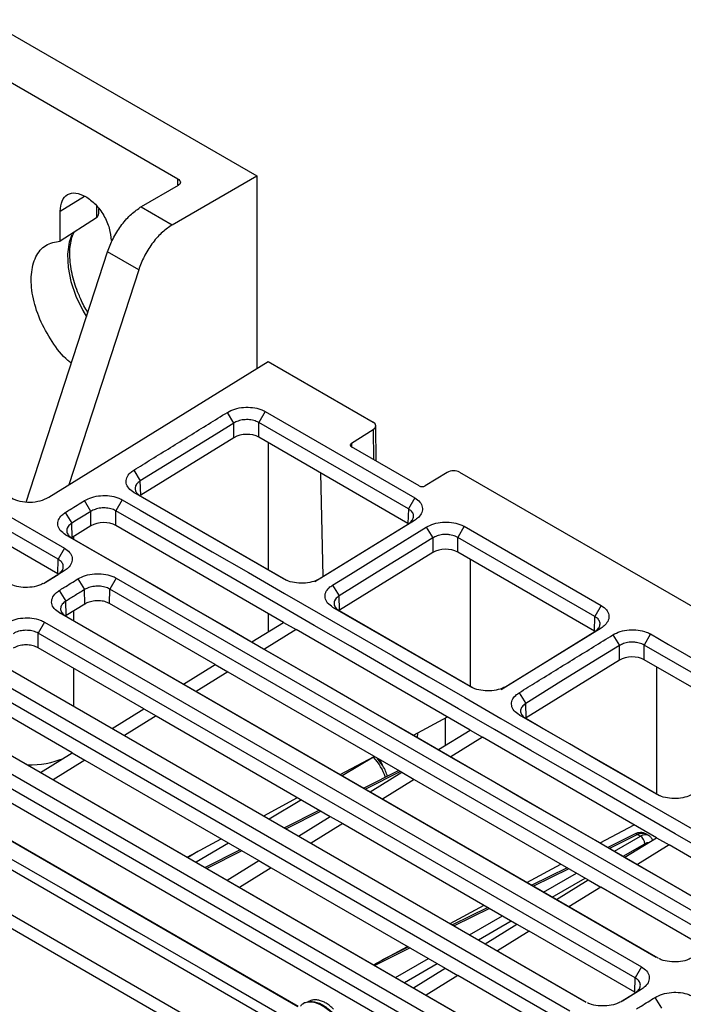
# Model space of a CAD drawing. Header units: millimetres. Extents: x -0.57 to 0.95, y -0.4 to 0.71.
# Tile 259 of 260: x 0.7354 to 0.8109, y 0.5963 to 0.7083. Entities that reach past the tile are written whole.
import ezdxf

# ---------------------------------------------------------------- set-up
doc = ezdxf.new("R2010")
doc.units = ezdxf.units.MM
doc.layers.add('FORMAT', color=7, linetype='Continuous')

msp = doc.modelspace()

# ---------------------------------------------------------------- linework, layer by layer
at = {"layer": 'FORMAT', "color": 7, "linetype": 'Continuous', "lineweight": 25}
for p, q in [((0.731614, 0.708279), (0.762408, 0.690502)), ((0.730709, 0.703286), (0.753413, 0.690179)), ((0.752781, 0.684944), (0.762408, 0.690502)), ((0.753413, 0.689515), (0.753413, 0.690179)), ((0.762408, 0.690502), (0.762408, 0.6686)), ((0.753437, 0.689405), (0.749246, 0.686985)), ((0.740028, 0.686503), (0.742803, 0.688221)), ((0.740028, 0.683103), (0.740028, 0.686503)), ((0.744146, 0.687134), (0.744146, 0.685755)), ((0.744415, 0.68629), (0.744415, 0.686772)), ((0.749246, 0.686985), (0.749103, 0.6869)), ((0.749246, 0.686985), (0.752781, 0.684944)), ((0.744146, 0.685755), (0.740028, 0.683103)), ((0.752781, 0.684944), (0.752638, 0.684859)), ((0.736158, 0.653417), (0.745423, 0.681871)), ((0.748959, 0.67983), (0.745423, 0.681871)), ((0.748959, 0.67983), (0.740997, 0.655379)), ((0.738721, 0.653974), (0.763686, 0.669389)), ((0.763686, 0.669389), (0.775627, 0.662495)), ((0.759793, 0.662401), (0.759049, 0.663618)), ((0.76334, 0.663719), (0.762621, 0.662459)), ((0.76334, 0.663719), (0.780362, 0.653892)), ((0.759793, 0.660737), (0.759793, 0.662401)), ((0.779643, 0.652632), (0.762621, 0.662459)), ((0.762621, 0.660794), (0.762621, 0.662459)), ((0.775981, 0.658067), (0.77592, 0.662084)), ((0.759793, 0.660737), (0.749186, 0.654187)), ((0.779593, 0.650996), (0.762621, 0.660794)), ((0.773173, 0.660107), (0.775634, 0.661654)), ((0.775634, 0.661654), (0.775685, 0.658238)), ((0.763686, 0.660179), (0.763686, 0.645732)), ((0.773173, 0.660107), (0.773179, 0.659703)), ((0.780846, 0.655258), (0.773176, 0.659686)), ((0.723743, 0.657853), (0.740511, 0.648174)), ((0.739792, 0.646914), (0.723024, 0.656594)), ((0.748393, 0.657038), (0.749137, 0.655821)), ((0.769927, 0.644944), (0.769661, 0.65673)), ((0.784058, 0.656791), (0.78155, 0.655271)), ((0.785466, 0.656815), (0.833009, 0.629369)), ((0.749186, 0.654187), (0.749137, 0.655821)), ((0.739767, 0.645263), (0.723, 0.654943)), ((0.765438, 0.644679), (0.748419, 0.654504)), ((0.748419, 0.654504), (0.749138, 0.654131)), ((0.749138, 0.654131), (0.765777, 0.644525)), ((0.74353, 0.652359), (0.742786, 0.653576)), ((0.747076, 0.653677), (0.746357, 0.652417)), ((0.780362, 0.653892), (0.779643, 0.652632)), ((0.740615, 0.652235), (0.741359, 0.651018)), ((0.74353, 0.650695), (0.74353, 0.652359)), ((0.746357, 0.650752), (0.746357, 0.652417)), ((0.779643, 0.652632), (0.779593, 0.650996)), ((0.741408, 0.649385), (0.741359, 0.651018)), ((0.74353, 0.650695), (0.741408, 0.649385)), ((0.76545, 0.63973), (0.746357, 0.650752)), ((0.768985, 0.644362), (0.779642, 0.650942)), ((0.780337, 0.651329), (0.76968, 0.644749)), ((0.780337, 0.651329), (0.779642, 0.650942)), ((0.785967, 0.650656), (0.785248, 0.649396)), ((0.785967, 0.650656), (0.801575, 0.641646)), ((0.740641, 0.649701), (0.74136, 0.649328)), ((0.781677, 0.650555), (0.782421, 0.649338)), ((0.74155, 0.649472), (0.74155, 0.649218)), ((0.782421, 0.649338), (0.782421, 0.647674)), ((0.800856, 0.640386), (0.785248, 0.649396)), ((0.785248, 0.647732), (0.785248, 0.649396)), ((0.740511, 0.648174), (0.739792, 0.646914)), ((0.782421, 0.647674), (0.771814, 0.641125)), ((0.800807, 0.63875), (0.785248, 0.647732)), ((0.739767, 0.645263), (0.739792, 0.646914)), ((0.786663, 0.646915), (0.786663, 0.632468)), ((0.738121, 0.644162), (0.739792, 0.645194)), ((0.740487, 0.64558), (0.738365, 0.64427)), ((0.740487, 0.64558), (0.739792, 0.645194)), ((0.742054, 0.644675), (0.742798, 0.643458)), ((0.746395, 0.644777), (0.745676, 0.643517)), ((0.746395, 0.644777), (0.814277, 0.605589)), ((0.76968, 0.644749), (0.768985, 0.644362)), ((0.77102, 0.643975), (0.771764, 0.642758)), ((0.739933, 0.643366), (0.740677, 0.642148)), ((0.742823, 0.64181), (0.742798, 0.643458)), ((0.745651, 0.641867), (0.745676, 0.643517)), ((0.813558, 0.60433), (0.745676, 0.643517)), ((0.740701, 0.6405), (0.740677, 0.642148)), ((0.742823, 0.64181), (0.740701, 0.6405)), ((0.757672, 0.634927), (0.745651, 0.641867)), ((0.771814, 0.641125), (0.771764, 0.642758)), ((0.80784, 0.601615), (0.739958, 0.640802)), ((0.739958, 0.640802), (0.740677, 0.640429)), ((0.74155, 0.641024), (0.74155, 0.639925)), ((0.763686, 0.640748), (0.763686, 0.638641)), ((0.786651, 0.632433), (0.771046, 0.641441)), ((0.771765, 0.641068), (0.771046, 0.641441)), ((0.771765, 0.641068), (0.786991, 0.632279)), ((0.801575, 0.641646), (0.800856, 0.640386)), ((0.738263, 0.639756), (0.737544, 0.638496)), ((0.738263, 0.639756), (0.806145, 0.600568)), ((0.740677, 0.640429), (0.807994, 0.601568)), ((0.761844, 0.637503), (0.76545, 0.63973)), ((0.76545, 0.63973), (0.766864, 0.638914)), ((0.800807, 0.63875), (0.800856, 0.640386)), ((0.737519, 0.636846), (0.737544, 0.638496)), ((0.805426, 0.599308), (0.737544, 0.638496)), ((0.766864, 0.638914), (0.763258, 0.636687)), ((0.786663, 0.627484), (0.766864, 0.638914)), ((0.790199, 0.632116), (0.800855, 0.638696)), ((0.80155, 0.639083), (0.790894, 0.632503)), ((0.80155, 0.639083), (0.800855, 0.638696)), ((0.80718, 0.63841), (0.806461, 0.63715)), ((0.80289, 0.638309), (0.803634, 0.637092)), ((0.74954, 0.629906), (0.737519, 0.636846)), ((0.803634, 0.635428), (0.803634, 0.637092)), ((0.806461, 0.635486), (0.806461, 0.63715)), ((0.799708, 0.596594), (0.731826, 0.635781)), ((0.732545, 0.635408), (0.799862, 0.596547)), ((0.803634, 0.635428), (0.793027, 0.628879)), ((0.82202, 0.626504), (0.806461, 0.635486)), ((0.730131, 0.634735), (0.798014, 0.595547)), ((0.74155, 0.634519), (0.74155, 0.63021)), ((0.754065, 0.6327), (0.757672, 0.634927)), ((0.759086, 0.634111), (0.75548, 0.631884)), ((0.757672, 0.634927), (0.759086, 0.634111)), ((0.759086, 0.634111), (0.778885, 0.622681)), ((0.807877, 0.634669), (0.807876, 0.620222)), ((0.797295, 0.594287), (0.729412, 0.633475)), ((0.741408, 0.624885), (0.729388, 0.631825)), ((0.790894, 0.632503), (0.790199, 0.632116)), ((0.792234, 0.631729), (0.792978, 0.630512)), ((0.791576, 0.591573), (0.723694, 0.63076)), ((0.793027, 0.628879), (0.792978, 0.630512)), ((0.722, 0.629714), (0.789882, 0.590526)), ((0.724413, 0.630387), (0.791731, 0.591526)), ((0.745934, 0.627679), (0.74954, 0.629906)), ((0.74954, 0.629906), (0.750954, 0.62909)), ((0.704683, 0.628804), (0.762603, 0.595368)), ((0.721281, 0.628454), (0.789163, 0.589266)), ((0.750954, 0.62909), (0.747348, 0.626863)), ((0.750954, 0.62909), (0.770753, 0.61766)), ((0.780225, 0.626892), (0.784089, 0.62897)), ((0.783837, 0.628834), (0.783813, 0.625724)), ((0.79226, 0.629195), (0.792979, 0.628822)), ((0.783057, 0.625257), (0.786663, 0.627484)), ((0.786663, 0.627484), (0.788078, 0.626667)), ((0.700565, 0.626082), (0.758187, 0.592818)), ((0.789138, 0.587616), (0.721256, 0.626803)), ((0.780655, 0.627123), (0.780652, 0.626645)), ((0.788078, 0.626667), (0.784471, 0.624441)), ((0.807877, 0.615238), (0.788078, 0.626667)), ((0.767052, 0.596015), (0.715562, 0.625739)), ((0.767106, 0.596026), (0.716282, 0.625366)), ((0.757504, 0.591608), (0.699882, 0.624872)), ((0.737802, 0.622658), (0.741408, 0.624885)), ((0.742823, 0.624069), (0.739216, 0.621842)), ((0.741408, 0.624885), (0.742823, 0.624069)), ((0.742823, 0.624069), (0.762622, 0.612639)), ((0.77189, 0.622411), (0.775754, 0.624488)), ((0.775686, 0.624397), (0.77211, 0.622283)), ((0.776739, 0.623412), (0.776138, 0.624267)), ((0.778563, 0.622867), (0.774561, 0.620868)), ((0.778758, 0.622754), (0.774756, 0.620756)), ((0.775279, 0.620454), (0.778885, 0.622681)), ((0.778885, 0.622681), (0.780299, 0.621865)), ((0.780299, 0.621865), (0.776693, 0.619638)), ((0.780299, 0.621865), (0.800098, 0.610435)), ((0.763176, 0.617726), (0.76704, 0.619803)), ((0.767482, 0.619548), (0.763794, 0.617368)), ((0.76954, 0.618361), (0.765537, 0.616362)), ((0.769735, 0.618248), (0.765732, 0.61625)), ((0.767147, 0.615433), (0.770753, 0.61766)), ((0.770753, 0.61766), (0.772168, 0.616844)), ((0.772168, 0.616844), (0.768561, 0.614617)), ((0.772168, 0.616844), (0.791967, 0.605414)), ((0.801438, 0.614646), (0.805303, 0.616724)), ((0.754462, 0.613041), (0.758326, 0.615119)), ((0.805356, 0.615653), (0.80232, 0.614137)), ((0.805686, 0.615608), (0.802515, 0.614024)), ((0.803068, 0.613705), (0.806026, 0.615412)), ((0.80427, 0.613011), (0.807877, 0.615238)), ((0.805686, 0.615608), (0.806026, 0.615412)), ((0.806977, 0.615483), (0.806636, 0.61568)), ((0.807877, 0.615238), (0.809291, 0.614421)), ((0.754522, 0.613006), (0.755679, 0.613695)), ((0.759167, 0.614633), (0.755479, 0.612454)), ((0.760516, 0.613855), (0.756514, 0.611856)), ((0.760711, 0.613742), (0.756709, 0.611744)), ((0.804058, 0.613133), (0.806521, 0.614555)), ((0.809291, 0.614421), (0.805684, 0.612194)), ((0.828384, 0.603399), (0.809291, 0.614421)), ((0.759015, 0.610412), (0.762622, 0.612639)), ((0.762622, 0.612639), (0.764036, 0.611823)), ((0.764036, 0.611823), (0.760429, 0.609596)), ((0.764036, 0.611823), (0.783835, 0.600393)), ((0.793103, 0.610164), (0.796968, 0.612242)), ((0.797691, 0.611825), (0.793688, 0.609826)), ((0.797886, 0.611712), (0.793883, 0.609714)), ((0.795019, 0.609058), (0.798751, 0.611213)), ((0.796009, 0.608487), (0.799741, 0.610641)), ((0.796492, 0.608208), (0.800098, 0.610435)), ((0.800098, 0.610435), (0.801513, 0.609619)), ((0.801513, 0.609619), (0.797906, 0.607392)), ((0.813533, 0.602679), (0.801513, 0.609619)), ((0.784389, 0.605479), (0.788254, 0.607557)), ((0.788667, 0.607319), (0.784665, 0.60532)), ((0.788862, 0.607206), (0.78486, 0.605208)), ((0.786605, 0.6042), (0.790337, 0.606355)), ((0.787594, 0.603629), (0.791326, 0.605784)), ((0.78836, 0.603187), (0.791967, 0.605414)), ((0.791967, 0.605414), (0.793381, 0.604598)), ((0.793381, 0.604598), (0.789774, 0.602371)), ((0.805402, 0.597658), (0.793381, 0.604598)), ((0.775675, 0.600794), (0.77954, 0.602872)), ((0.779838, 0.6027), (0.775836, 0.600702)), ((0.779643, 0.602813), (0.77663, 0.601308)), ((0.77819, 0.599343), (0.781922, 0.601497)), ((0.779179, 0.598771), (0.782911, 0.600926)), ((0.780228, 0.598166), (0.783835, 0.600393)), ((0.783835, 0.600393), (0.785249, 0.599576)), ((0.806145, 0.600568), (0.805426, 0.599308)), ((0.785249, 0.599576), (0.781642, 0.597349)), ((0.79727, 0.592637), (0.785249, 0.599576)), ((0.805402, 0.597658), (0.805426, 0.599308)), ((0.803755, 0.596556), (0.805426, 0.597588)), ((0.806121, 0.597975), (0.804, 0.596665)), ((0.806121, 0.597975), (0.805426, 0.597588)), ((0.807688, 0.59707), (0.808432, 0.595853)), ((0.767717, 0.596414), (0.767628, 0.596363))]:
    msp.add_line(p, q, dxfattribs=at)
at = {"layer": 'FORMAT', "color": 7, "linetype": 'Continuous', "lineweight": 25, "flags": 128}
for points in [[(0.741367, 0.683824), (0.741063, 0.682976), (0.740864, 0.681625), (0.740925, 0.680107), (0.741244, 0.678485), (0.741807, 0.676826), (0.742592, 0.675197), (0.743017, 0.674481)], [(0.759793, 0.662401), (0.757775, 0.661154), (0.753456, 0.658487), (0.749137, 0.655821)], [(0.747076, 0.653677), (0.749128, 0.652492), (0.757335, 0.647755), (0.761438, 0.645386), (0.765542, 0.643017), (0.769645, 0.640648), (0.777852, 0.63591), (0.781955, 0.633542), (0.786059, 0.631173), (0.790162, 0.628804), (0.798369, 0.624066), (0.802472, 0.621697), (0.806576, 0.619328), (0.810679, 0.61696), (0.818886, 0.612222), (0.822989, 0.609853), (0.829152, 0.606295)], [(0.74353, 0.652359), (0.742444, 0.651688), (0.741902, 0.651353), (0.741359, 0.651018)], [(0.828433, 0.605035), (0.826381, 0.60622), (0.818175, 0.610957), (0.814071, 0.613326), (0.809968, 0.615695), (0.805864, 0.618064), (0.797658, 0.622802), (0.793554, 0.625171), (0.789451, 0.627539), (0.785347, 0.629908), (0.777141, 0.634646), (0.773037, 0.637015), (0.768934, 0.639384), (0.76483, 0.641753), (0.748417, 0.651228), (0.746357, 0.652417)], [(0.822713, 0.602322), (0.820731, 0.603466), (0.8128, 0.608044), (0.808835, 0.610333), (0.80487, 0.612622), (0.800905, 0.614911), (0.792974, 0.619489), (0.789009, 0.621779), (0.785044, 0.624068), (0.777114, 0.628646), (0.773148, 0.630935), (0.769183, 0.633224), (0.761253, 0.637802), (0.757288, 0.640091), (0.753322, 0.64238), (0.749357, 0.644669), (0.740641, 0.649701)], [(0.77102, 0.643975), (0.773038, 0.645221), (0.777357, 0.647888), (0.781677, 0.650555)], [(0.74136, 0.649328), (0.743342, 0.648184), (0.751273, 0.643605), (0.755238, 0.641316), (0.759203, 0.639027), (0.763168, 0.636738), (0.771099, 0.63216), (0.775064, 0.629871), (0.779029, 0.627582), (0.78696, 0.623004), (0.790925, 0.620715), (0.79489, 0.618426), (0.80282, 0.613848), (0.806785, 0.611559), (0.810751, 0.609269), (0.814716, 0.60698), (0.823053, 0.602167)], [(0.782421, 0.649338), (0.780403, 0.648092), (0.776084, 0.645425), (0.771764, 0.642758)], [(0.80718, 0.63841), (0.809232, 0.637226), (0.813336, 0.634856), (0.81744, 0.632487), (0.822788, 0.6294)], [(0.803634, 0.637092), (0.801616, 0.635846), (0.797297, 0.633178), (0.792978, 0.630512)], [(0.822069, 0.62814), (0.820017, 0.629325), (0.815913, 0.631694), (0.811809, 0.634063), (0.806461, 0.63715)], [(0.807864, 0.620187), (0.805881, 0.621331), (0.801916, 0.62362), (0.797951, 0.62591), (0.79226, 0.629195)], [(0.792979, 0.628822), (0.794961, 0.627678), (0.798926, 0.625389), (0.802892, 0.6231), (0.808204, 0.620033)], [(0.715128, 0.623965), (0.71592, 0.623508), (0.724128, 0.61877), (0.732335, 0.614032), (0.740543, 0.609294), (0.74875, 0.604556), (0.756958, 0.599817), (0.765166, 0.595079), (0.765355, 0.59497)], [(0.775811, 0.624456), (0.775775, 0.624442), (0.775686, 0.624397)]]:
    msp.add_lwpolyline(points, dxfattribs=at)
at = {"layer": 'FORMAT', "color": 7, "linetype": 'Continuous', "lineweight": 25}
for centre, radius, start, end in [((0.770691, 0.619919), 0.0067086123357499, 18.999811, 41.876828), ((0.805481, 0.615337), 0.0003394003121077, 52.840893, 111.610162), ((0.805504, 0.61454), 0.0010162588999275, 0.872215, 59.127785)]:
    msp.add_arc(centre, radius, start, end, dxfattribs=at)
for centre, major_axis, ratio, start_param, end_param in [((0.774921, 0.662058), (0.0009996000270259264, 3.10924202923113e-05), 0.597368, 5.488314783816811, 7.050384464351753), ((0.761207, 0.65992), (0.001999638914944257, 6.36319299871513e-05), 0.597533, 0.7665378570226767, 2.336422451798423), ((0.784759, 0.656379), (0.001000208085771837, 3.106965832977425e-05), 0.596644, 0.7666392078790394, 2.328708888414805), ((0.7812, 0.655477), (0.0005001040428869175, 1.553482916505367e-05), 0.596644, 3.908231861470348, 5.470301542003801), ((0.7366, 0.655198), (0.002999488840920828, 9.279226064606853e-05), 0.596874, 3.908566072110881, 5.479590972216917), ((0.744943, 0.649877), (0.001999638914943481, 6.36319299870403e-05), 0.597533, 0.7665378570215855, 2.33642245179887), ((0.783834, 0.646857), (0.00199963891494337, 6.36319299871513e-05), 0.597533, 0.7665378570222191, 2.336422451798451), ((0.805047, 0.634611), (0.001999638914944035, 6.363192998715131e-05), 0.597533, 0.7665378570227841, 2.336422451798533), ((0.736599, 0.627696), (0.006998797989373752, 0.0002173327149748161), 0.596943, 4.65427197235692, 5.266867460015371), ((0.775476, 0.62325), (-0.001066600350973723, 0.001816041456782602), 0.572322, 4.51479856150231, 4.885394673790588)]:
    msp.add_ellipse(centre, major_axis=major_axis, ratio=ratio, start_param=start_param, end_param=end_param, dxfattribs=at)
for points, knots in [([(0.7534128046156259, 0.6901792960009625), (0.7534905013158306, 0.6901239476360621), (0.7536520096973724, 0.6900088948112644), (0.7537297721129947, 0.6897888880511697), (0.7536657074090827, 0.6895703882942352), (0.753511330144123, 0.6894586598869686), (0.7534370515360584, 0.6894049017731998)], [0, 0, 0, 0, 0.2404874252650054, 0.4999019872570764, 0.7593778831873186, 1, 1, 1, 1]), ([(0.7454232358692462, 0.6818713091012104), (0.7456137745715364, 0.682375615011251), (0.7460025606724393, 0.683404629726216), (0.7469076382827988, 0.6848465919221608), (0.7479667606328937, 0.6860887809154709), (0.7487292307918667, 0.6866331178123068), (0.7491029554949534, 0.6868999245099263)], [0, 0, 0, 0, 0.2450089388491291, 0.4999302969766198, 0.7548908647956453, 1, 1, 1, 1]), ([(0.7441464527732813, 0.685755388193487), (0.7441899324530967, 0.6857888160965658), (0.744278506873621, 0.6858569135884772), (0.7443619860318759, 0.6859976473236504), (0.7444095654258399, 0.6861443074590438), (0.7444107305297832, 0.6862451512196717), (0.7444112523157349, 0.6862903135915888)], [0, 0, 0, 0, 0.2634922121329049, 0.5367718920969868, 0.7925456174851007, 1, 1, 1, 1]), ([(0.7526384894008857, 0.68485890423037), (0.7522647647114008, 0.6845920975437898), (0.7515022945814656, 0.6840477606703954), (0.7504431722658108, 0.6828055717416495), (0.7495380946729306, 0.681363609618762), (0.7491493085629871, 0.6803345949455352), (0.7489587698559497, 0.6798302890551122)], [0, 0, 0, 0, 0.2451091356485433, 0.500069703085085, 0.7549910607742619, 1, 1, 1, 1]), ([(0.7431808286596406, 0.6749847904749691), (0.7431377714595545, 0.6750512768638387), (0.742786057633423, 0.675594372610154), (0.7424065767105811, 0.6763959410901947), (0.7419570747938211, 0.677460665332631), (0.7416412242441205, 0.678366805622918), (0.7413620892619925, 0.6794192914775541), (0.7411791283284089, 0.6804731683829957), (0.7411053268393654, 0.6814991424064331), (0.7411451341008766, 0.682461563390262), (0.7413066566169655, 0.6833145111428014), (0.7414792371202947, 0.6838787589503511), (0.7416174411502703, 0.6841063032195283), (0.741637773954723, 0.6841397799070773)], [0, 0, 0, 0, 0.0208220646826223, 0.1700855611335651, 0.2304427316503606, 0.3295078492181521, 0.4305361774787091, 0.5369169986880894, 0.6456691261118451, 0.7558389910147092, 0.8671813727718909, 0.9804595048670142, 0.9999999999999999, 0.9999999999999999, 0.9999999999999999, 0.9999999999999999]), ([(0.7413022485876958, 0.6692155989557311), (0.7411708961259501, 0.6693131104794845), (0.7403630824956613, 0.6699128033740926), (0.7390510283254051, 0.6716559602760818), (0.7376349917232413, 0.6741938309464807), (0.7368086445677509, 0.6768904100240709), (0.7366448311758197, 0.6793815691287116), (0.7371732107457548, 0.6813946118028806), (0.7383062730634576, 0.6827838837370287), (0.7394541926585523, 0.682996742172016), (0.7400281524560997, 0.6831031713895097)], [0, 0, 0, 0, 0.0269907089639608, 0.1659920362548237, 0.3049933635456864, 0.4439946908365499, 0.5829960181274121, 0.7219973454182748, 0.8609986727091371, 0.9999999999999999, 0.9999999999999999, 0.9999999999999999, 0.9999999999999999]), ([(0.7590494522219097, 0.6636177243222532), (0.7593195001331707, 0.6637556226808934), (0.7598592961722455, 0.6640312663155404), (0.7608884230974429, 0.664216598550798), (0.7619263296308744, 0.6641983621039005), (0.762771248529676, 0.6640069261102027), (0.7631829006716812, 0.6637983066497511), (0.7633396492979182, 0.6637188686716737)], [0, 0, 0, 0, 0.218975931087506, 0.4377087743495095, 0.6540852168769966, 0.8682828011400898, 1, 1, 1, 1]), ([(0.7483930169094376, 0.6570377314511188), (0.7490656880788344, 0.6574532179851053), (0.7511777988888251, 0.6587577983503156), (0.7547302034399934, 0.6609509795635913), (0.7576097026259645, 0.6627288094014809), (0.7590494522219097, 0.6636177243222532)], [0, 0, 0, 0, 0.1894021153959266, 0.5947010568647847, 1, 1, 1, 1]), ([(0.7626206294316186, 0.6624589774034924), (0.7625300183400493, 0.6625066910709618), (0.7622727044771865, 0.6626421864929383), (0.761896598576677, 0.6627387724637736), (0.7614075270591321, 0.662799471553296), (0.7608967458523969, 0.6627945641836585), (0.7602676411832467, 0.6626600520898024), (0.7599446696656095, 0.6624833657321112), (0.7597934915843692, 0.6624006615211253)], [0, 0, 0, 0, 0.116467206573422, 0.3307390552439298, 0.3835749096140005, 0.5976163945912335, 0.8116503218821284, 1, 1, 1, 1]), ([(0.7731731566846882, 0.6601066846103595), (0.7731377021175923, 0.6600796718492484), (0.7730667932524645, 0.6600256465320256), (0.7730233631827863, 0.6599247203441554), (0.7730347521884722, 0.6598235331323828), (0.7730926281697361, 0.6597411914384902), (0.7731531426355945, 0.6597013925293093), (0.7731764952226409, 0.6596860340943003)], [0, 0, 0, 0, 0.216066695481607, 0.4321317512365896, 0.6482228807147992, 0.8642488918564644, 1, 1, 1, 1]), ([(0.7484188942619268, 0.6545037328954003), (0.7481996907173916, 0.6546587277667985), (0.7477615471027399, 0.6549685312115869), (0.7474887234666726, 0.6555704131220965), (0.7475524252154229, 0.6561845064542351), (0.7478966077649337, 0.6566910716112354), (0.7482559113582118, 0.6569419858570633), (0.7483930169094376, 0.6570377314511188)], [0, 0, 0, 0, 0.2187016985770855, 0.4371405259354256, 0.6533547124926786, 0.8677246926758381, 1, 1, 1, 1]), ([(0.7491370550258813, 0.6558206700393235), (0.7489814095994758, 0.6557030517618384), (0.7487903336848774, 0.6555586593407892), (0.7486002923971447, 0.6552644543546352), (0.7485126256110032, 0.6549622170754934), (0.7486297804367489, 0.6545647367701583), (0.7488847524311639, 0.6542898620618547), (0.7490878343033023, 0.6541622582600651), (0.7491379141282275, 0.6541307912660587)], [0, 0, 0, 0, 0.2326619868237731, 0.285624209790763, 0.5003252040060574, 0.7150262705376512, 0.9297257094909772, 1, 1, 1, 1]), ([(0.7427859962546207, 0.6535755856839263), (0.7430560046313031, 0.6537134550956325), (0.7435957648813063, 0.653989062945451), (0.7446248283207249, 0.6541745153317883), (0.7456626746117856, 0.654156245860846), (0.7465076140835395, 0.6539648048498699), (0.746919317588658, 0.6537562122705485), (0.7470761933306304, 0.6536767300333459)], [0, 0, 0, 0, 0.2189409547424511, 0.4376739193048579, 0.6540808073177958, 0.8681907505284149, 0.9999999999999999, 0.9999999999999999, 0.9999999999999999, 0.9999999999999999]), ([(0.7406148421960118, 0.6522349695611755), (0.7407957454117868, 0.6523467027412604), (0.7412480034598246, 0.6526260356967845), (0.7419717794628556, 0.6530728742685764), (0.74251459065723, 0.6534080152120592), (0.7427859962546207, 0.6535755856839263)], [0, 0, 0, 0, 0.249999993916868, 0.624999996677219, 1, 1, 1, 1]), ([(0.7803617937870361, 0.6538921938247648), (0.780575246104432, 0.6537411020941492), (0.7810023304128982, 0.6534387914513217), (0.7812726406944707, 0.6528486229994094), (0.7812187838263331, 0.6522378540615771), (0.7808750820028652, 0.6517086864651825), (0.7804939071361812, 0.6514397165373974), (0.7803367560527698, 0.6513288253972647)], [0, 0, 0, 0, 0.2107193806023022, 0.4216161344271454, 0.6344611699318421, 0.8492953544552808, 1, 1, 1, 1]), ([(0.7406407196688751, 0.6497009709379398), (0.740421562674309, 0.6498559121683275), (0.7399835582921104, 0.6501655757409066), (0.7397107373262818, 0.6507674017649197), (0.7397740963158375, 0.6513815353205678), (0.7401183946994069, 0.6518882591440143), (0.7404777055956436, 0.6521391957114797), (0.7406148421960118, 0.6522349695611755)], [0, 0, 0, 0, 0.2186370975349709, 0.4369653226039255, 0.6533304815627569, 0.867688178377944, 1, 1, 1, 1]), ([(0.7463571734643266, 0.6524168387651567), (0.746266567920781, 0.6524645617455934), (0.7460092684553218, 0.6526000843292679), (0.745633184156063, 0.6526966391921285), (0.7451441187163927, 0.6527572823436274), (0.7446333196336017, 0.6527523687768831), (0.7440041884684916, 0.6526179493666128), (0.7436812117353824, 0.6524412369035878), (0.7435300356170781, 0.6523585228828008)], [0, 0, 0, 0, 0.1164608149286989, 0.3307226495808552, 0.3835564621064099, 0.5976076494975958, 0.8116517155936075, 1, 1, 1, 1]), ([(0.7796418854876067, 0.6509424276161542), (0.7797230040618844, 0.6510004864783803), (0.7799538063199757, 0.6511656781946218), (0.7801935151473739, 0.6514922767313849), (0.7802504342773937, 0.6518307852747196), (0.7801633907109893, 0.6521553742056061), (0.7799775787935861, 0.6524164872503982), (0.7797360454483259, 0.6525721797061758), (0.7796427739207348, 0.6526323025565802)], [0, 0, 0, 0, 0.1163136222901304, 0.3309408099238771, 0.5454574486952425, 0.6513326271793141, 0.8653571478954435, 1, 1, 1, 1]), ([(0.7413588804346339, 0.6510179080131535), (0.7412032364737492, 0.650900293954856), (0.7410121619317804, 0.6507559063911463), (0.7408221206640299, 0.650461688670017), (0.7407344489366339, 0.6501595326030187), (0.7408515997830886, 0.6497620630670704), (0.7411065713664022, 0.6494870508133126), (0.7413096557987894, 0.6493594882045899), (0.7413597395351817, 0.6493280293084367)], [0, 0, 0, 0, 0.2326593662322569, 0.2856216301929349, 0.5003214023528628, 0.715021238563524, 0.9297198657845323, 1, 1, 1, 1]), ([(0.7816768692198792, 0.6505551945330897), (0.7819470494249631, 0.6506931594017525), (0.7824871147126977, 0.6509689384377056), (0.7835164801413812, 0.6511542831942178), (0.7845542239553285, 0.651135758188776), (0.7853987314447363, 0.6509443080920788), (0.7858103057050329, 0.6507357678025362), (0.7859670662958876, 0.6506563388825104)], [0, 0, 0, 0, 0.2190795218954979, 0.4379197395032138, 0.6541842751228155, 0.8682855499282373, 1, 1, 1, 1]), ([(0.7852480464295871, 0.6493964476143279), (0.7851574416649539, 0.6494441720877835), (0.7849001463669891, 0.6495796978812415), (0.7845240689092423, 0.6496762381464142), (0.7840350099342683, 0.6497368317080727), (0.7835242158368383, 0.6497318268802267), (0.7828950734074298, 0.6495975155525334), (0.7825720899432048, 0.6494208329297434), (0.7824209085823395, 0.649338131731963)], [0, 0, 0, 0, 0.1164601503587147, 0.330718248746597, 0.3835510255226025, 0.5976026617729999, 0.8116467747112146, 1, 1, 1, 1]), ([(0.7405109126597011, 0.6481737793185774), (0.7407268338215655, 0.6480209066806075), (0.7411589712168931, 0.6477149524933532), (0.7414327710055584, 0.6471177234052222), (0.7413786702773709, 0.6464994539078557), (0.7410309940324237, 0.6459640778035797), (0.7406454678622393, 0.6456921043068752), (0.7404867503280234, 0.6455801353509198)], [0, 0, 0, 0, 0.2107049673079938, 0.4216978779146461, 0.6346438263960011, 0.8495862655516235, 0.9999999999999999, 0.9999999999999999, 0.9999999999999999, 0.9999999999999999]), ([(0.7397918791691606, 0.6451937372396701), (0.7399481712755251, 0.6453150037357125), (0.7402492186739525, 0.6455485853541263), (0.7404180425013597, 0.6459712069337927), (0.7403598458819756, 0.6463789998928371), (0.740119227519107, 0.6467013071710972), (0.7398796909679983, 0.6468568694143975), (0.7397918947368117, 0.6469138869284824)], [0, 0, 0, 0, 0.2319053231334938, 0.4466923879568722, 0.6613044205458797, 0.875859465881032, 1, 1, 1, 1]), ([(0.7420539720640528, 0.6446753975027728), (0.7423269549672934, 0.6448148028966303), (0.742872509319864, 0.645093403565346), (0.7439129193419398, 0.6452807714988), (0.7449626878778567, 0.6452624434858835), (0.7458185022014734, 0.6450689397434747), (0.7462357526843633, 0.6448576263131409), (0.7463948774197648, 0.6447770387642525)], [0, 0, 0, 0, 0.218782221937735, 0.4372346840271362, 0.6535697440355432, 0.8678836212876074, 0.9999999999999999, 0.9999999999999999, 0.9999999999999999, 0.9999999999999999]), ([(0.7380664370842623, 0.6441377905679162), (0.737899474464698, 0.644055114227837), (0.7374689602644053, 0.6438419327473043), (0.7365813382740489, 0.6436924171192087), (0.7355619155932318, 0.6437017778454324), (0.734688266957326, 0.6438909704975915), (0.7342524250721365, 0.6441094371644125), (0.7340737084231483, 0.6441990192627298)], [0, 0, 0, 0, 0.1451613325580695, 0.374299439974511, 0.6052945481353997, 0.8381513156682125, 1, 1, 1, 1]), ([(0.7399326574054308, 0.6433655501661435), (0.7401093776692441, 0.6434747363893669), (0.7405511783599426, 0.6437477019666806), (0.7412584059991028, 0.6441842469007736), (0.7417887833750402, 0.6445116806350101), (0.7420539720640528, 0.6446753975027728)], [0, 0, 0, 0, 0.2499999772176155, 0.6249999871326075, 1, 1, 1, 1]), ([(0.7696803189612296, 0.6447488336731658), (0.7694230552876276, 0.6446176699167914), (0.7689081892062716, 0.6443551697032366), (0.7679216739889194, 0.6441757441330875), (0.7669115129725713, 0.6441876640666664), (0.7660472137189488, 0.644373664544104), (0.7656152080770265, 0.6445900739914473), (0.7654375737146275, 0.6446790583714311)], [0, 0, 0, 0, 0.2108128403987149, 0.4219032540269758, 0.6350053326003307, 0.8499195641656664, 1, 1, 1, 1]), ([(0.7710463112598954, 0.6414412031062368), (0.770827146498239, 0.6415961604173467), (0.7703890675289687, 0.6419058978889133), (0.7701162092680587, 0.6425076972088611), (0.7701798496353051, 0.6431217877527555), (0.7705239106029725, 0.643628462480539), (0.7708832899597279, 0.6438794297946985), (0.7710204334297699, 0.6439752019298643)], [0, 0, 0, 0, 0.2186566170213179, 0.437063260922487, 0.6532819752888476, 0.8676882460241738, 1, 1, 1, 1]), ([(0.7399576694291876, 0.640802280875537), (0.7397360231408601, 0.6409589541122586), (0.7392930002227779, 0.6412721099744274), (0.7390173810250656, 0.641880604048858), (0.7390817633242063, 0.6425016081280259), (0.7394298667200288, 0.6430143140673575), (0.7397936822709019, 0.6432684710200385), (0.7399326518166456, 0.643365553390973)], [0, 0, 0, 0, 0.2185697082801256, 0.4368735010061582, 0.6529395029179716, 0.8674305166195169, 0.9999999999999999, 0.9999999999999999, 0.9999999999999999, 0.9999999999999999]), ([(0.7456758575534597, 0.6435171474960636), (0.745585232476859, 0.6435640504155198), (0.7453247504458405, 0.6436988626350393), (0.7447859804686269, 0.6438368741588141), (0.7440950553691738, 0.6438688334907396), (0.7435328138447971, 0.6437748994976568), (0.7431001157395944, 0.6436291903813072), (0.7429067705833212, 0.6435198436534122), (0.7427980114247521, 0.6434583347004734)], [0, 0, 0, 0, 0.114409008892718, 0.3288437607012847, 0.5432538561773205, 0.7576045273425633, 0.8636494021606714, 1, 1, 1, 1]), ([(0.7406766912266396, 0.6421484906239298), (0.7405966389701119, 0.6420922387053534), (0.7403639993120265, 0.6419287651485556), (0.7401189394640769, 0.6416015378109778), (0.740045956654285, 0.6411888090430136), (0.7402086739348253, 0.6407912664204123), (0.7404759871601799, 0.6405485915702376), (0.7406556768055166, 0.6404418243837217), (0.7406766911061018, 0.640429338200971)], [0, 0, 0, 0, 0.1127340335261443, 0.3276160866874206, 0.5424407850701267, 0.7570640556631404, 0.9715891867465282, 1, 1, 1, 1]), ([(0.7456511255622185, 0.6418666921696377), (0.7454765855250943, 0.6419487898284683), (0.7451275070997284, 0.6421129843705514), (0.7444602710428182, 0.6422071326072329), (0.7437818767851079, 0.6421703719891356), (0.7432144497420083, 0.6420228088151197), (0.7429341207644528, 0.6418704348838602), (0.742822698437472, 0.6418098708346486)], [0, 0, 0, 0, 0.2145317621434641, 0.4290614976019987, 0.6436498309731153, 0.8583615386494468, 1, 1, 1, 1]), ([(0.7717644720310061, 0.642758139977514), (0.7716088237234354, 0.6426405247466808), (0.7714177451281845, 0.6424961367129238), (0.7712277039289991, 0.6422019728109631), (0.7711400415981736, 0.6418997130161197), (0.7712572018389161, 0.6415022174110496), (0.7715121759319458, 0.6412272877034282), (0.7717152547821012, 0.6410997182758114), (0.7717653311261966, 0.6410682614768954)], [0, 0, 0, 0, 0.2326662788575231, 0.2856281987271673, 0.5003293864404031, 0.7150306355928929, 0.929730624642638, 1, 1, 1, 1]), ([(0.8015749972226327, 0.641646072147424), (0.8017884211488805, 0.6414949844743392), (0.8022154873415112, 0.6411926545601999), (0.8024859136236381, 0.640602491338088), (0.8024320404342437, 0.6399917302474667), (0.80208827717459, 0.6394625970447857), (0.8017071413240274, 0.6391936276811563), (0.801549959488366, 0.639082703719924)], [0, 0, 0, 0, 0.2107058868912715, 0.421627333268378, 0.6344776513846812, 0.8492572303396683, 1, 1, 1, 1]), ([(0.7339222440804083, 0.6396543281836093), (0.7341952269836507, 0.639793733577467), (0.7347407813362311, 0.6400723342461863), (0.7357811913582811, 0.6402597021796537), (0.7368309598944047, 0.6402413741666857), (0.7376867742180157, 0.6400478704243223), (0.7381040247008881, 0.6398365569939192), (0.7382631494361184, 0.6397559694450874)], [0, 0, 0, 0, 0.2187822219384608, 0.4372346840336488, 0.6535697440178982, 0.8678836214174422, 1, 1, 1, 1]), ([(0.8008550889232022, 0.6386963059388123), (0.8009362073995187, 0.6387543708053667), (0.8011670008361, 0.6389195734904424), (0.8014067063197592, 0.6392460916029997), (0.8014636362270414, 0.6395845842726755), (0.801376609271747, 0.6399092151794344), (0.8011908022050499, 0.6401703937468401), (0.8009492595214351, 0.6403260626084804), (0.8008559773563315, 0.6403861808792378)], [0, 0, 0, 0, 0.1163136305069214, 0.3309285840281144, 0.545438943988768, 0.6513173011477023, 0.8653410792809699, 1, 1, 1, 1]), ([(0.7375441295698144, 0.638496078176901), (0.7374535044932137, 0.6385429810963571), (0.7371930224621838, 0.6386777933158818), (0.736654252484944, 0.6388158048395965), (0.7359633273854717, 0.6388477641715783), (0.7354010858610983, 0.6387538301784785), (0.7349683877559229, 0.6386081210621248), (0.7347750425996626, 0.6384987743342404), (0.7346662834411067, 0.638437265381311)], [0, 0, 0, 0, 0.1144090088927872, 0.3288437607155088, 0.5432538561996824, 0.7576045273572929, 0.8636494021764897, 1, 1, 1, 1]), ([(0.8028900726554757, 0.638309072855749), (0.8031600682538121, 0.6384469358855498), (0.8036998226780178, 0.6387225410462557), (0.8047288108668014, 0.6389079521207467), (0.8057667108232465, 0.6388896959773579), (0.8066117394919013, 0.6386983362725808), (0.8070234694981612, 0.6384896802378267), (0.807180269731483, 0.6384102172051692)], [0, 0, 0, 0, 0.2189319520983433, 0.4376719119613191, 0.6540232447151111, 0.8682407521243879, 1, 1, 1, 1]), ([(0.7922336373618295, 0.6317290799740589), (0.7929063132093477, 0.6321445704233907), (0.7950184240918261, 0.6334491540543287), (0.7985708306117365, 0.6356423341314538), (0.8014503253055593, 0.6374201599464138), (0.8028900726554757, 0.638309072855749)], [0, 0, 0, 0, 0.1894036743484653, 0.5947018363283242, 1, 1, 1, 1]), ([(0.8064612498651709, 0.6371503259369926), (0.806370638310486, 0.6371980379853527), (0.8061133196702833, 0.6373335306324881), (0.8057372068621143, 0.6374301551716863), (0.8052481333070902, 0.6374908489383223), (0.8047373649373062, 0.6374858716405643), (0.8041082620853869, 0.6373514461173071), (0.8037852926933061, 0.6371747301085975), (0.8036341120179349, 0.6370920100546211)], [0, 0, 0, 0, 0.1164676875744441, 0.3307448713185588, 0.3835808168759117, 0.5976174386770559, 0.8116463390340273, 0.9999999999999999, 0.9999999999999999, 0.9999999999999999, 0.9999999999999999]), ([(0.7375193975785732, 0.6368456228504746), (0.7373448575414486, 0.6369277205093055), (0.736995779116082, 0.6370919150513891), (0.7363285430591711, 0.6371860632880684), (0.7356501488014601, 0.6371493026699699), (0.7350827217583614, 0.6370017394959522), (0.7348023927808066, 0.636849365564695), (0.7346909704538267, 0.6367888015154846)], [0, 0, 0, 0, 0.214531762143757, 0.4290614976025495, 0.6436498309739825, 0.8583615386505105, 1, 1, 1, 1]), ([(0.675090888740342, 0.631724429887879), (0.6761622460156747, 0.6291846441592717), (0.6783123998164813, 0.6240874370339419), (0.6829197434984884, 0.6166422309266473), (0.6885630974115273, 0.6093743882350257), (0.6952499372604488, 0.6024625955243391), (0.7028426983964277, 0.5959767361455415), (0.7113121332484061, 0.5899232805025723), (0.7207417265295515, 0.5842679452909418), (0.7309500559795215, 0.5791457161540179), (0.7417877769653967, 0.5746019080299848), (0.7532169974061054, 0.5706339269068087), (0.7653445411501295, 0.5672287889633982), (0.7767287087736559, 0.5647433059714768), (0.7870514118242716, 0.5629565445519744), (0.7931416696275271, 0.5621954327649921), (0.7961920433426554, 0.5618142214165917)], [0, 0, 0, 0, 0.0733550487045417, 0.1472194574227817, 0.2226909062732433, 0.2987184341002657, 0.372073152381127, 0.4459364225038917, 0.5214081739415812, 0.5974371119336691, 0.6707421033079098, 0.7445529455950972, 0.8199717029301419, 0.8959456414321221, 0.9478832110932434, 1, 1, 1, 1]), ([(0.6750994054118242, 0.6325422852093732), (0.6761707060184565, 0.6300026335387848), (0.6783207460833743, 0.6249056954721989), (0.682927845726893, 0.6174608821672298), (0.68857090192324, 0.6101934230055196), (0.695257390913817, 0.6032819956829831), (0.7028497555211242, 0.5967964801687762), (0.7113187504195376, 0.5907433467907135), (0.7207478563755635, 0.5850883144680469), (0.7309556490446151, 0.5799663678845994), (0.7417927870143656, 0.5754228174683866), (0.7532213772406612, 0.5714550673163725), (0.7653482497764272, 0.5680501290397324), (0.7767317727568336, 0.5655647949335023), (0.7870538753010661, 0.5637781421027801), (0.7931437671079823, 0.5630170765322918), (0.7961939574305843, 0.562635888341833)], [0, 0, 0, 0, 0.0733551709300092, 0.1472197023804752, 0.2226912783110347, 0.2987189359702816, 0.3720737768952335, 0.4459371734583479, 0.5214090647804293, 0.5974381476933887, 0.6707430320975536, 0.7445537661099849, 0.8199724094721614, 0.8959462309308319, 0.9478835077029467, 1, 1, 1, 1]), ([(0.7908935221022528, 0.632502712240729), (0.7906363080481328, 0.6323715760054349), (0.7901215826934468, 0.6321091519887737), (0.7891351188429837, 0.631929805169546), (0.7881247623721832, 0.6319415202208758), (0.7872602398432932, 0.6321275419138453), (0.786828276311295, 0.6323439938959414), (0.7866507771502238, 0.6324329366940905)], [0, 0, 0, 0, 0.2107716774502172, 0.4217869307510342, 0.6349883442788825, 0.850012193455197, 1, 1, 1, 1]), ([(0.7922595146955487, 0.6291950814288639), (0.7920403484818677, 0.6293500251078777), (0.7916023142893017, 0.6296597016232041), (0.7913294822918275, 0.6302615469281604), (0.7913928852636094, 0.6308756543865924), (0.791737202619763, 0.6313823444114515), (0.7920964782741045, 0.6316332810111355), (0.7922336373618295, 0.6317290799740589)], [0, 0, 0, 0, 0.218642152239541, 0.4369867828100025, 0.6533458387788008, 0.8676593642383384, 1, 1, 1, 1]), ([(0.7929776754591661, 0.6305120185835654), (0.7928220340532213, 0.6303944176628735), (0.7926309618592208, 0.6302500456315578), (0.7924409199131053, 0.6299557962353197), (0.7923532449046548, 0.6296536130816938), (0.7924703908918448, 0.6292561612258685), (0.7927253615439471, 0.628981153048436), (0.7929284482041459, 0.6288535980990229), (0.792978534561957, 0.6288221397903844)], [0, 0, 0, 0, 0.2326544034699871, 0.2856167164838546, 0.5003170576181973, 0.7150174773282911, 0.9297160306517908, 1, 1, 1, 1]), ([(0.7772656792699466, 0.6222188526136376), (0.777199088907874, 0.6224138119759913), (0.7770601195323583, 0.6228206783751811), (0.7768489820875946, 0.6232091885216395), (0.7767390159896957, 0.6234115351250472)], [0, 0, 0, 0, 0.4791729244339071, 1, 1, 1, 1]), ([(0.8121067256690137, 0.6202565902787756), (0.8118493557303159, 0.6201253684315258), (0.8113343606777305, 0.6198627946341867), (0.8103475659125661, 0.619683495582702), (0.8093373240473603, 0.6196954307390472), (0.808473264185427, 0.6198815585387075), (0.8080414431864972, 0.6200979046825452), (0.8078639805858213, 0.6201868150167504)], [0, 0, 0, 0, 0.2108973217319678, 0.4220037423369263, 0.6351364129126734, 0.8500544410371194, 1, 1, 1, 1]), ([(0.8066584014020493, 0.6156670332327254), (0.8065624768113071, 0.6157124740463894), (0.8063711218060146, 0.6158031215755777), (0.8060370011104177, 0.6158361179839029), (0.8056912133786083, 0.615795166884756), (0.8054670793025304, 0.615699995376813), (0.805356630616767, 0.6156530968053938)], [0, 0, 0, 0, 0.2548031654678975, 0.5082936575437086, 0.7576971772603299, 1, 1, 1, 1]), ([(0.8056863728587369, 0.6156079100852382), (0.8057984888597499, 0.6156564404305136), (0.8060094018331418, 0.6157477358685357), (0.806351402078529, 0.6157876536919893), (0.8065417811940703, 0.6157092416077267), (0.8066561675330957, 0.6156621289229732)], [0, 0, 0, 0, 0.3117582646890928, 0.5864806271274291, 1, 1, 1, 1]), ([(0.8069568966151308, 0.6154898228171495), (0.8068463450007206, 0.6155345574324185), (0.8066632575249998, 0.6156086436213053), (0.8063346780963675, 0.6155599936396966), (0.806133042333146, 0.6154633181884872), (0.8060258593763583, 0.6154119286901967)], [0, 0, 0, 0, 0.4165478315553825, 0.6898559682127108, 1, 1, 1, 1]), ([(0.8074227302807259, 0.61495754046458), (0.8074173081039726, 0.6149736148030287), (0.8073725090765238, 0.6151064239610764), (0.807218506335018, 0.6153045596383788), (0.8070429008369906, 0.6154319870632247), (0.8069547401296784, 0.6154959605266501)], [0, 0, 0, 0, 0.0641690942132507, 0.530176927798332, 1, 1, 1, 1]), ([(0.8069238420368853, 0.6146494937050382), (0.8068960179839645, 0.6146574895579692), (0.8067807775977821, 0.6146906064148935), (0.8066327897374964, 0.6146135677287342), (0.8065205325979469, 0.614555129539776)], [0, 0, 0, 0, 0.2414435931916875, 1, 1, 1, 1]), ([(0.8118327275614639, 0.6015535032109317), (0.8116657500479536, 0.6014708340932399), (0.8112353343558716, 0.6012577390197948), (0.8103464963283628, 0.6011073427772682), (0.8093311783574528, 0.601120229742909), (0.8085632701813, 0.6012737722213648), (0.8082159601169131, 0.6014415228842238), (0.8081290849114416, 0.601483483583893)], [0, 0, 0, 0, 0.1585570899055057, 0.4087104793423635, 0.6611492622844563, 0.9152407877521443, 1, 1, 1, 1]), ([(0.8061453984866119, 0.6005683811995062), (0.8063612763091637, 0.6004155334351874), (0.8067933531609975, 0.6001096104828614), (0.8070672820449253, 0.5995123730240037), (0.8070131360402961, 0.5988941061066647), (0.8066654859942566, 0.5983586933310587), (0.8062800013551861, 0.5980867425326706), (0.8061212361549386, 0.5979747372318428)], [0, 0, 0, 0, 0.210669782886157, 0.4216530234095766, 0.6346795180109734, 0.8495395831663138, 1, 1, 1, 1]), ([(0.8054263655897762, 0.597588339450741), (0.805582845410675, 0.5977098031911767), (0.8058840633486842, 0.5979436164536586), (0.8060526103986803, 0.5983664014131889), (0.8059940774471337, 0.5987742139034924), (0.8057533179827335, 0.5990962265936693), (0.8055139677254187, 0.5992516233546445), (0.8054263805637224, 0.5993084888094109)], [0, 0, 0, 0, 0.2322170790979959, 0.447009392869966, 0.6616138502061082, 0.8761719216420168, 1, 1, 1, 1]), ([(0.805567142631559, 0.5957601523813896), (0.8057438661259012, 0.5958693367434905), (0.8061856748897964, 0.596142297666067), (0.8068929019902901, 0.5965788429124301), (0.8074232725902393, 0.5969062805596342), (0.8076884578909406, 0.5970699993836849)], [0, 0, 0, 0, 0.2499999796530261, 0.6249999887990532, 1, 1, 1, 1]), ([(0.8076884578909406, 0.5970699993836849), (0.8079613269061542, 0.5972093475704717), (0.8085069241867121, 0.5974879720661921), (0.8095471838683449, 0.5976754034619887), (0.8105968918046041, 0.5976570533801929), (0.8114527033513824, 0.5974636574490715), (0.8118700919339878, 0.5972522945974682), (0.8120293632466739, 0.5971716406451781)], [0, 0, 0, 0, 0.2186948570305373, 0.4372769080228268, 0.6534737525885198, 0.8677690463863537, 1, 1, 1, 1]), ([(0.7673769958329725, 0.5960834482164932), (0.7674555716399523, 0.596184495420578), (0.7677398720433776, 0.5965501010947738), (0.7685758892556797, 0.5966416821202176), (0.7697126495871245, 0.5963060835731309), (0.770872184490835, 0.5954288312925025), (0.7718568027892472, 0.5941856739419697), (0.7725296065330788, 0.5927621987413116), (0.7727976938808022, 0.5913709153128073), (0.7726095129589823, 0.5902674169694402), (0.7721706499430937, 0.5896234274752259), (0.7717370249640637, 0.5895846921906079), (0.7716068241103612, 0.5895730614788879)], [0, 0, 0, 0, 0.0433485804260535, 0.1568424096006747, 0.2703362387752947, 0.3838300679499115, 0.4973238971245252, 0.6108177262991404, 0.7243115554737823, 0.8378053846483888, 0.951299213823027, 1, 1, 1, 1]), ([(0.7677166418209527, 0.596413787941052), (0.7680231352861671, 0.5965213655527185), (0.7686361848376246, 0.5967365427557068), (0.7698086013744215, 0.5963453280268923), (0.7709584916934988, 0.5954831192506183), (0.7719459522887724, 0.594235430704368), (0.7726170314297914, 0.5928150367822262), (0.7728891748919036, 0.5914159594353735), (0.7726864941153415, 0.5903405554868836), (0.772361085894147, 0.5897405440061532), (0.7720698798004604, 0.5896896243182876), (0.7720698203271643, 0.5896896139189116)], [0, 0, 0, 0, 0.1249744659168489, 0.2499744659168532, 0.3749744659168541, 0.4999744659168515, 0.6249744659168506, 0.7499744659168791, 0.8749744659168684, 0.9999744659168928, 1, 1, 1, 1]), ([(0.7711209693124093, 0.595734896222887), (0.7710544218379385, 0.5958015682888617), (0.770920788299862, 0.5959354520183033), (0.7706456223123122, 0.5961697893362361), (0.7703630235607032, 0.5963681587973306), (0.7700789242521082, 0.5965261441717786), (0.769864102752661, 0.5966254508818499), (0.7696501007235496, 0.5967038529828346), (0.7694387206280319, 0.5967606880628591), (0.7692299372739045, 0.5967955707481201), (0.7690258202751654, 0.5968075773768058), (0.7688280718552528, 0.5967962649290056), (0.7686378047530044, 0.5967611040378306), (0.7684556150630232, 0.596702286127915), (0.7682869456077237, 0.596617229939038), (0.7681749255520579, 0.5965485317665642), (0.7681239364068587, 0.5965028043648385), (0.7681199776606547, 0.5964992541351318)], [0, 0, 0, 0, 0.065211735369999, 0.1309512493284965, 0.2587905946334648, 0.3234416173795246, 0.3891167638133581, 0.4542742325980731, 0.5198605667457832, 0.586106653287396, 0.6532527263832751, 0.7203486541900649, 0.7879037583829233, 0.8568988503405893, 0.926387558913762, 0.9942848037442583, 1, 1, 1, 1]), ([(0.8037009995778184, 0.5965324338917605), (0.8035340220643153, 0.5964497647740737), (0.8031036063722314, 0.596236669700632), (0.8022147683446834, 0.5960862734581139), (0.8011994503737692, 0.5960991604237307), (0.8004315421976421, 0.5962527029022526), (0.8000842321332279, 0.5964204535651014), (0.7999973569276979, 0.5964624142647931)], [0, 0, 0, 0, 0.1585570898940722, 0.4087104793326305, 0.6611492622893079, 0.9152407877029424, 1, 1, 1, 1])]:
    msp.add_open_spline(points, degree=3, knots=knots, dxfattribs=at)
for points in [[(0.7400281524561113, 0.686503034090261), (0.7400717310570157, 0.6869165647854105), (0.7401588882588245, 0.6877436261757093), (0.7408293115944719, 0.6884632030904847), (0.7417876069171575, 0.6886841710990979), (0.742547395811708, 0.6883462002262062), (0.7429272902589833, 0.6881772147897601)], [(0.7429272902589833, 0.6881772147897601), (0.7433071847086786, 0.6879075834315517), (0.7440669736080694, 0.6873683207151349), (0.7450252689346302, 0.6860409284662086), (0.7456956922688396, 0.684547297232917), (0.7457828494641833, 0.6836196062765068), (0.7458264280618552, 0.6831557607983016)], [(0.7427980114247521, 0.6434583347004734), (0.7424444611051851, 0.6432399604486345), (0.7417373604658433, 0.6428032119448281), (0.7410302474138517, 0.6423667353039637), (0.7406766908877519, 0.6421484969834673)]]:
    msp.add_open_spline(points, degree=3, dxfattribs=at)

doc.saveas('drawing.dxf')
